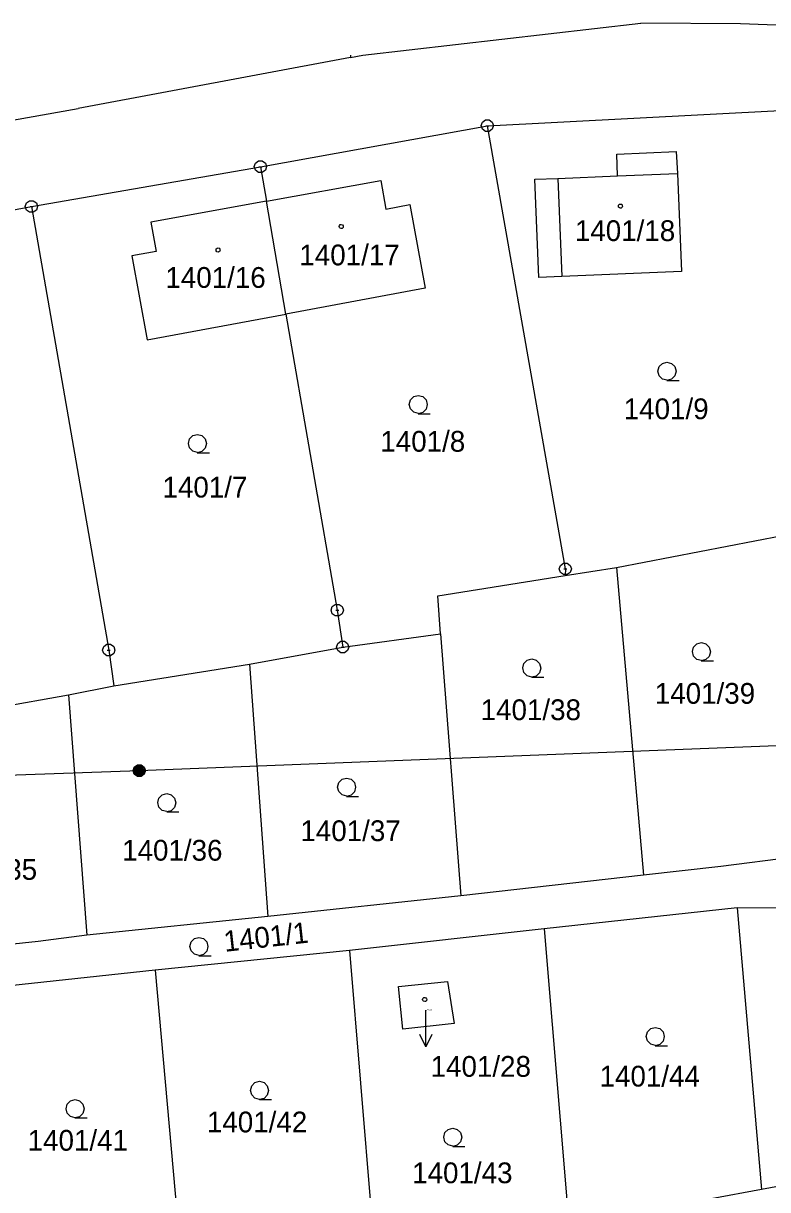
# Model space of a CAD drawing. Extents: x -806774 to -803680, y -1151731 to -1150053.
# Drawn here: x -804808.2 to -804747.2, y -1150515.4 to -1150420 of the extents above; entities that cross this region are included whole.
import ezdxf

# ---------------------------------------------------------------- set-up
doc = ezdxf.new("R2010")
doc.units = 0
for name, color, linetype in [('1', 7, 'Continuous'), ('12', 7, 'Continuous'), ('2', 7, 'Continuous'), ('3', 7, 'Continuous'), ('4', 7, 'Continuous'), ('5', 7, 'Continuous'), ('6', 7, 'Continuous'), ('7', 7, 'Continuous'), ('8', 7, 'Continuous')]:
    doc.layers.add(name, color=color, linetype=linetype)

msp = doc.modelspace()

# ---------------------------------------------------------------- linework, layer by layer
at = {"layer": '1'}
for p, q in [((-804780.36, -1150422.58), (-804757.59, -1150419.98)), ((-804749.44, -1150420.01), (-804757.59, -1150419.98)), ((-804740.13, -1150420.37), (-804749.44, -1150420.01)), ((-804781.39, -1150422.77), (-804803.69, -1150426.95)), ((-804781.39, -1150422.58), (-804781.39, -1150422.77)), ((-804781.39, -1150422.77), (-804780.36, -1150422.58)), ((-804819.04, -1150429.67), (-804803.69, -1150426.95)), ((-804770.17, -1150428.36), (-804746.2, -1150427.11)), ((-804788.75, -1150431.72), (-804770.17, -1150428.36)), ((-804763.78, -1150464.64), (-804770.17, -1150428.36)), ((-804759.58, -1150430.69), (-804754.7, -1150430.47)), ((-804754.7, -1150430.47), (-804754.6, -1150432.27)), ((-804759.5, -1150432.47), (-804759.58, -1150430.69)), ((-804807.5, -1150434.98), (-804788.75, -1150431.72)), ((-804788.75, -1150431.72), (-804788.26, -1150434.54)), ((-804754.6, -1150432.27), (-804754.27, -1150440.29)), ((-804788.26, -1150434.54), (-804778.89, -1150432.85)), ((-804778.89, -1150432.85), (-804778.49, -1150435.18)), ((-804766.29, -1150432.74), (-804764.41, -1150432.68)), ((-804765.96, -1150440.79), (-804766.29, -1150432.74)), ((-804764.41, -1150432.68), (-804759.5, -1150432.47)), ((-804827.24, -1150438.54), (-804807.5, -1150434.98)), ((-804807.5, -1150434.98), (-804801.17, -1150471.28)), ((-804788.26, -1150434.54), (-804797.73, -1150436.25)), ((-804786.66, -1150443.78), (-804788.26, -1150434.54)), ((-804778.49, -1150435.18), (-804776.51, -1150434.81)), ((-804776.51, -1150434.81), (-804775.26, -1150441.66)), ((-804797.73, -1150436.25), (-804797.3, -1150438.65)), ((-804797.3, -1150438.65), (-804799.28, -1150439.02)), ((-804799.28, -1150439.02), (-804798.02, -1150445.89)), ((-804764.06, -1150440.69), (-804765.96, -1150440.79)), ((-804754.27, -1150440.29), (-804764.06, -1150440.69)), ((-804775.26, -1150441.66), (-804786.66, -1150443.78)), ((-804798.02, -1150445.89), (-804786.66, -1150443.78)), ((-804786.66, -1150443.78), (-804782.46, -1150468.02)), ((-804759.6, -1150464.51), (-804746, -1150461.9)), ((-804763.8, -1150465.18), (-804759.6, -1150464.51)), ((-804763.78, -1150464.64), (-804763.8, -1150465.18)), ((-804759.6, -1150464.51), (-804757.39, -1150489.7)), ((-804774.23, -1150466.84), (-804763.8, -1150465.18)), ((-804774.01, -1150469.95), (-804774.23, -1150466.84)), ((-804782.46, -1150468.02), (-804782.01, -1150471.04)), ((-804782.01, -1150471.04), (-804774.01, -1150469.95)), ((-804774.01, -1150469.95), (-804772.35, -1150491.38)), ((-804801.17, -1150471.28), (-804800.76, -1150474.19)), ((-804789.66, -1150472.44), (-804782.01, -1150471.04)), ((-804800.76, -1150474.19), (-804789.66, -1150472.44)), ((-804789.66, -1150472.44), (-804788.15, -1150493.09)), ((-804804.48, -1150474.95), (-804800.76, -1150474.19)), ((-804819.39, -1150477.58), (-804804.48, -1150474.95)), ((-804804.48, -1150474.95), (-804802.96, -1150494.62)), ((-804743.58, -1150488.04), (-804751.05, -1150489)), ((-804751.05, -1150489), (-804757.39, -1150489.7)), ((-804757.39, -1150489.7), (-804772.35, -1150491.38)), ((-804772.35, -1150491.38), (-804788.15, -1150493.09)), ((-804749.71, -1150492.36), (-804765.53, -1150494.1)), ((-804734.33, -1150492.45), (-804749.71, -1150492.36)), ((-804749.71, -1150492.36), (-804747.72, -1150515.43)), ((-804788.15, -1150493.09), (-804802.96, -1150494.62)), ((-804765.53, -1150494.1), (-804781.47, -1150495.86)), ((-804765.53, -1150494.1), (-804763.55, -1150517.73)), ((-804806.95, -1150495.14), (-804815.09, -1150495.98)), ((-804802.96, -1150494.62), (-804806.95, -1150495.14)), ((-804781.47, -1150495.86), (-804797.37, -1150497.46)), ((-804781.47, -1150495.86), (-804779.51, -1150519.42)), ((-804797.37, -1150497.46), (-804813.68, -1150499.24)), ((-804797.37, -1150497.46), (-804795.25, -1150521.16)), ((-804777.46, -1150498.82), (-804773.44, -1150498.4)), ((-804777.09, -1150502.3), (-804777.46, -1150498.82)), ((-804773.44, -1150498.4), (-804772.89, -1150501.85)), ((-804772.89, -1150501.85), (-804777.09, -1150502.3)), ((-804735.17, -1150513.06), (-804747.72, -1150515.43)), ((-804747.72, -1150515.43), (-804751.83, -1150516.2))]:
    msp.add_line(p, q, dxfattribs=at)
at = {"layer": '12'}
for p, q in [((-804759.5, -1150432.47), (-804754.6, -1150432.27)), ((-804754.6, -1150432.27), (-804754.27, -1150440.29)), ((-804788.26, -1150434.54), (-804778.89, -1150432.85)), ((-804778.89, -1150432.85), (-804778.49, -1150435.18)), ((-804764.41, -1150432.68), (-804759.5, -1150432.47)), ((-804764.41, -1150432.68), (-804764.06, -1150440.69)), ((-804788.26, -1150434.54), (-804797.73, -1150436.25)), ((-804786.66, -1150443.78), (-804788.26, -1150434.54)), ((-804786.66, -1150443.78), (-804788.26, -1150434.54)), ((-804778.49, -1150435.18), (-804776.51, -1150434.81)), ((-804776.51, -1150434.81), (-804775.26, -1150441.66)), ((-804797.73, -1150436.25), (-804797.3, -1150438.65)), ((-804797.3, -1150438.65), (-804799.28, -1150439.02)), ((-804799.28, -1150439.02), (-804798.02, -1150445.89)), ((-804754.27, -1150440.29), (-804764.06, -1150440.69)), ((-804775.26, -1150441.66), (-804786.66, -1150443.78)), ((-804798.02, -1150445.89), (-804786.66, -1150443.78)), ((-804777.46, -1150498.82), (-804773.44, -1150498.4)), ((-804777.09, -1150502.3), (-804777.46, -1150498.82)), ((-804773.44, -1150498.4), (-804772.89, -1150501.85)), ((-804772.89, -1150501.85), (-804777.09, -1150502.3))]:
    msp.add_line(p, q, dxfattribs=at)
at = {"layer": '3'}
for points in [[(-804755.45, -1150449.19), (-804755.83, -1150449.09), (-804756.1, -1150448.82), (-804756.2, -1150448.45), (-804756.1, -1150448.08), (-804755.83, -1150447.81), (-804755.46, -1150447.71), (-804755.09, -1150447.81), (-804754.82, -1150448.08), (-804754.72, -1150448.46), (-804754.82, -1150448.84), (-804755.09, -1150449.11), (-804755.47, -1150449.21), (-804754.47, -1150449.21)], [(-804775.82, -1150451.91), (-804776.2, -1150451.81), (-804776.47, -1150451.54), (-804776.57, -1150451.17), (-804776.47, -1150450.8), (-804776.2, -1150450.53), (-804775.83, -1150450.43), (-804775.46, -1150450.53), (-804775.19, -1150450.8), (-804775.09, -1150451.18), (-804775.19, -1150451.56), (-804775.46, -1150451.83), (-804775.84, -1150451.93), (-804774.84, -1150451.93)], [(-804793.9, -1150455.1), (-804794.28, -1150455), (-804794.55, -1150454.73), (-804794.65, -1150454.36), (-804794.55, -1150453.99), (-804794.28, -1150453.72), (-804793.91, -1150453.62), (-804793.54, -1150453.72), (-804793.27, -1150453.99), (-804793.17, -1150454.37), (-804793.27, -1150454.75), (-804793.54, -1150455.02), (-804793.92, -1150455.12), (-804792.92, -1150455.12)], [(-804752.63, -1150472.14), (-804753.01, -1150472.04), (-804753.28, -1150471.77), (-804753.38, -1150471.4), (-804753.28, -1150471.03), (-804753.01, -1150470.76), (-804752.64, -1150470.66), (-804752.27, -1150470.76), (-804752, -1150471.03), (-804751.9, -1150471.41), (-804752, -1150471.79), (-804752.27, -1150472.06), (-804752.65, -1150472.16), (-804751.65, -1150472.16)], [(-804766.52, -1150473.48), (-804766.9, -1150473.38), (-804767.17, -1150473.11), (-804767.27, -1150472.74), (-804767.17, -1150472.37), (-804766.9, -1150472.1), (-804766.53, -1150472), (-804766.16, -1150472.1), (-804765.89, -1150472.37), (-804765.79, -1150472.75), (-804765.89, -1150473.13), (-804766.16, -1150473.4), (-804766.54, -1150473.5), (-804765.54, -1150473.5)], [(-804781.69, -1150483.23), (-804782.07, -1150483.13), (-804782.34, -1150482.86), (-804782.44, -1150482.49), (-804782.34, -1150482.12), (-804782.07, -1150481.85), (-804781.7, -1150481.75), (-804781.33, -1150481.85), (-804781.06, -1150482.12), (-804780.96, -1150482.5), (-804781.06, -1150482.88), (-804781.33, -1150483.15), (-804781.71, -1150483.25), (-804780.71, -1150483.25)], [(-804796.41, -1150484.5), (-804796.79, -1150484.4), (-804797.06, -1150484.13), (-804797.16, -1150483.76), (-804797.06, -1150483.39), (-804796.79, -1150483.12), (-804796.42, -1150483.02), (-804796.05, -1150483.12), (-804795.78, -1150483.39), (-804795.68, -1150483.77), (-804795.78, -1150484.15), (-804796.05, -1150484.42), (-804796.43, -1150484.52), (-804795.43, -1150484.52)], [(-804793.78, -1150496.27), (-804794.16, -1150496.17), (-804794.43, -1150495.9), (-804794.53, -1150495.53), (-804794.43, -1150495.16), (-804794.16, -1150494.89), (-804793.79, -1150494.79), (-804793.42, -1150494.89), (-804793.15, -1150495.16), (-804793.05, -1150495.54), (-804793.15, -1150495.92), (-804793.42, -1150496.19), (-804793.8, -1150496.29), (-804792.8, -1150496.29)], [(-804756.41, -1150503.64), (-804756.79, -1150503.54), (-804757.06, -1150503.27), (-804757.16, -1150502.9), (-804757.06, -1150502.53), (-804756.79, -1150502.26), (-804756.42, -1150502.16), (-804756.05, -1150502.26), (-804755.78, -1150502.53), (-804755.68, -1150502.91), (-804755.78, -1150503.29), (-804756.05, -1150503.56), (-804756.43, -1150503.66), (-804755.43, -1150503.66)], [(-804788.82, -1150508.05), (-804789.2, -1150507.95), (-804789.47, -1150507.68), (-804789.57, -1150507.31), (-804789.47, -1150506.94), (-804789.2, -1150506.67), (-804788.83, -1150506.57), (-804788.46, -1150506.67), (-804788.19, -1150506.94), (-804788.09, -1150507.32), (-804788.19, -1150507.7), (-804788.46, -1150507.97), (-804788.84, -1150508.07), (-804787.84, -1150508.07)], [(-804803.92, -1150509.55), (-804804.3, -1150509.45), (-804804.57, -1150509.18), (-804804.67, -1150508.81), (-804804.57, -1150508.44), (-804804.3, -1150508.17), (-804803.93, -1150508.07), (-804803.56, -1150508.17), (-804803.29, -1150508.44), (-804803.19, -1150508.82), (-804803.29, -1150509.2), (-804803.56, -1150509.47), (-804803.94, -1150509.57), (-804802.94, -1150509.57)], [(-804772.99, -1150511.88), (-804773.37, -1150511.78), (-804773.64, -1150511.51), (-804773.74, -1150511.14), (-804773.64, -1150510.77), (-804773.37, -1150510.5), (-804773, -1150510.4), (-804772.63, -1150510.5), (-804772.36, -1150510.77), (-804772.26, -1150511.15), (-804772.36, -1150511.53), (-804772.63, -1150511.8), (-804773.01, -1150511.9), (-804772.01, -1150511.9)]]:
    msp.add_lwpolyline(points, dxfattribs=at)
at = {"layer": '4'}
for p, q in [((-804759.5, -1150432.47), (-804754.6, -1150432.27)), ((-804764.41, -1150432.68), (-804764.06, -1150440.69))]:
    msp.add_line(p, q, dxfattribs=at)
at = {"layer": '5'}
for points in [[(-804759.27, -1150434.77), (-804759.17, -1150434.79), (-804759.12, -1150434.88), (-804759.1, -1150434.94), (-804759.12, -1150435.03), (-804759.2, -1150435.1), (-804759.27, -1150435.11), (-804759.36, -1150435.08), (-804759.42, -1150435.02), (-804759.44, -1150434.94), (-804759.42, -1150434.85), (-804759.34, -1150434.78)], [(-804782.14, -1150436.44), (-804782.04, -1150436.46), (-804781.99, -1150436.55), (-804781.97, -1150436.61), (-804781.99, -1150436.7), (-804782.07, -1150436.77), (-804782.14, -1150436.78), (-804782.23, -1150436.75), (-804782.29, -1150436.69), (-804782.31, -1150436.61), (-804782.29, -1150436.52), (-804782.21, -1150436.45)], [(-804792.22, -1150438.36), (-804792.12, -1150438.38), (-804792.07, -1150438.47), (-804792.05, -1150438.53), (-804792.07, -1150438.62), (-804792.15, -1150438.69), (-804792.22, -1150438.7), (-804792.31, -1150438.67), (-804792.37, -1150438.61), (-804792.39, -1150438.53), (-804792.37, -1150438.44), (-804792.29, -1150438.37)], [(-804775.3, -1150499.71), (-804775.2, -1150499.73), (-804775.15, -1150499.82), (-804775.13, -1150499.88), (-804775.15, -1150499.97), (-804775.23, -1150500.04), (-804775.3, -1150500.05), (-804775.39, -1150500.02), (-804775.45, -1150499.96), (-804775.47, -1150499.88), (-804775.45, -1150499.79), (-804775.37, -1150499.72)]]:
    msp.add_lwpolyline(points, close=True, dxfattribs=at)
at = {"layer": '6'}
for p, q in [((-804736.24, -1150478.72), (-804798.68, -1150481.15)), ((-804798.68, -1150481.15), (-804917.18, -1150485.37))]:
    msp.add_line(p, q, dxfattribs=at)
msp.add_lwpolyline([(-804798.83, -1150480.67), (-804798.52, -1150480.67), (-804798.27, -1150480.85), (-804798.17, -1150481.14), (-804798.27, -1150481.43), (-804798.52, -1150481.61), (-804798.83, -1150481.61), (-804799.08, -1150481.43), (-804799.18, -1150481.14), (-804799.08, -1150480.85), (-804798.83, -1150480.67), (-804798.8, -1150480.71), (-804798.56, -1150480.71), (-804798.4, -1150480.79), (-804798.96, -1150480.79), (-804799.04, -1150480.87), (-804798.32, -1150480.87), (-804798.32, -1150480.95), (-804799.04, -1150480.95), (-804799.08, -1150481.03), (-804798.28, -1150481.03), (-804798.24, -1150481.11), (-804799.12, -1150481.11), (-804799.12, -1150481.19), (-804798.24, -1150481.19), (-804798.27, -1150481.27), (-804799.08, -1150481.27), (-804799.07, -1150481.35), (-804798.26, -1150481.35), (-804798.31, -1150481.43), (-804799.03, -1150481.43), (-804798.95, -1150481.51), (-804798.39, -1150481.51), (-804798.5, -1150481.59), (-804798.84, -1150481.59)], dxfattribs=at)
at = {"layer": '7'}
msp.add_line((-804775.209, -1150503.75), (-804775.21, -1150500.75), dxfattribs=at)
msp.add_lwpolyline([(-804774.709, -1150502.75), (-804775.209, -1150503.75), (-804775.709, -1150502.75)], dxfattribs=at)
at = {"layer": '8'}
for p, q in [((-804770.29, -1150428.36), (-804770.05, -1150428.36)), ((-804788.87, -1150431.72), (-804788.63, -1150431.72)), ((-804807.62, -1150434.98), (-804807.38, -1150434.98)), ((-804763.9, -1150464.64), (-804763.66, -1150464.64)), ((-804782.58, -1150468.02), (-804782.34, -1150468.02)), ((-804801.29, -1150471.28), (-804801.05, -1150471.28)), ((-804782.13, -1150471.04), (-804781.89, -1150471.04))]:
    msp.add_line(p, q, dxfattribs=at)
for points in [[(-804770.02, -1150427.88), (-804769.77, -1150428.06), (-804769.67, -1150428.35), (-804769.77, -1150428.64), (-804770.02, -1150428.82), (-804770.33, -1150428.82), (-804770.58, -1150428.64), (-804770.68, -1150428.35), (-804770.58, -1150428.06), (-804770.33, -1150427.88)], [(-804788.6, -1150431.24), (-804788.35, -1150431.42), (-804788.25, -1150431.71), (-804788.35, -1150432), (-804788.6, -1150432.18), (-804788.91, -1150432.18), (-804789.16, -1150432), (-804789.26, -1150431.71), (-804789.16, -1150431.42), (-804788.91, -1150431.24)], [(-804807.35, -1150434.5), (-804807.1, -1150434.68), (-804807, -1150434.97), (-804807.1, -1150435.26), (-804807.35, -1150435.44), (-804807.66, -1150435.44), (-804807.91, -1150435.26), (-804808.01, -1150434.97), (-804807.91, -1150434.68), (-804807.66, -1150434.5)], [(-804763.63, -1150464.16), (-804763.38, -1150464.34), (-804763.28, -1150464.63), (-804763.38, -1150464.92), (-804763.63, -1150465.1), (-804763.94, -1150465.1), (-804764.19, -1150464.92), (-804764.29, -1150464.63), (-804764.19, -1150464.34), (-804763.94, -1150464.16)], [(-804782.31, -1150467.54), (-804782.06, -1150467.72), (-804781.96, -1150468.01), (-804782.06, -1150468.3), (-804782.31, -1150468.48), (-804782.62, -1150468.48), (-804782.87, -1150468.3), (-804782.97, -1150468.01), (-804782.87, -1150467.72), (-804782.62, -1150467.54)], [(-804781.86, -1150470.56), (-804781.61, -1150470.74), (-804781.51, -1150471.03), (-804781.61, -1150471.32), (-804781.86, -1150471.5), (-804782.17, -1150471.5), (-804782.42, -1150471.32), (-804782.52, -1150471.03), (-804782.42, -1150470.74), (-804782.17, -1150470.56)], [(-804801.02, -1150470.8), (-804800.77, -1150470.98), (-804800.67, -1150471.27), (-804800.77, -1150471.56), (-804801.02, -1150471.74), (-804801.33, -1150471.74), (-804801.58, -1150471.56), (-804801.68, -1150471.27), (-804801.58, -1150470.98), (-804801.33, -1150470.8)]]:
    msp.add_lwpolyline(points, close=True, dxfattribs=at)

# ---------------------------------------------------------------- texts
at = {"layer": '2'}
for s, height, p in [('1401/18', 1.7, (-804763.005, -1150437.8)), ('1401/17', 1.7, (-804785.564, -1150439.79)), ('1401/16', 1.7, (-804796.534, -1150441.63)), ('1401/9', 1.7, (-804759.003, -1150452.38)), ('1401/8', 1.7, (-804778.933, -1150455.04)), ('1401/7', 1.7, (-804796.773, -1150458.79)), ('1401/39', 1.7, (-804756.459, -1150475.67)), ('1401/38', 1.7, (-804770.72, -1150477.01)), ('1401/37', 1.7, (-804785.479, -1150486.91)), ('1401/36', 1.7, (-804800.079, -1150488.51)), ('1401/35', 1.7, (-804815.256, -1150490.08)), ('1401/28', 0.1, (-804775.187, -1150500.75)), ('1401/44', 1.7, (-804760.982, -1150507)), ('1401/42', 1.7, (-804793.136, -1150510.75)), ('1401/41', 1.7, (-804807.814, -1150512.25)), ('1401/43', 1.7, (-804776.329, -1150514.91))]:
    msp.add_text(s, height=height, dxfattribs=at).set_placement(p)
msp.add_text('1401/1', height=1.7, rotation=6.30254, dxfattribs=at).set_placement((-804791.663, -1150495.976))
at = {"layer": '7'}
msp.add_text('1401/28', height=1.7, dxfattribs=at).set_placement((-804774.817, -1150506.2))

doc.saveas('drawing.dxf')
